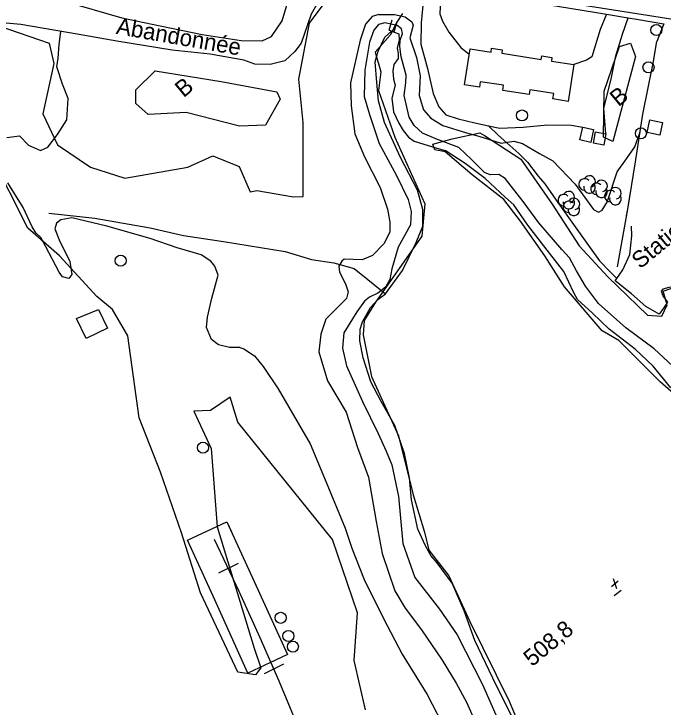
# Model space of a CAD drawing. Extents: x 347059 to 352153, y 6073752 to 6078601.
# Drawn here: x 348064.6 to 348240.5, y 6074782.4 to 6074970.4 of the extents above; entities that cross this region are included whole.
import ezdxf

# ---------------------------------------------------------------- set-up
doc = ezdxf.new("R2010")
doc.units = 0
for name, color, linetype in [('Level 1', 7, 'Continuous'), ('Level 2', 7, 'Continuous'), ('Level 21', 7, 'Continuous'), ('Level 22', 7, 'Continuous'), ('Level 23', 7, 'Continuous'), ('Level 26', 7, 'Continuous'), ('Level 3', 7, 'Continuous'), ('Level 31', 7, 'Continuous'), ('Level 36', 7, 'Continuous'), ('Level 37', 7, 'Continuous'), ('Level 4', 7, 'Continuous'), ('Level 44', 7, 'Continuous'), ('Level 52', 7, 'Continuous')]:
    doc.layers.add(name, color=color, linetype=linetype)

msp = doc.modelspace()

# ---------------------------------------------------------------- linework, layer by layer
at = {"layer": 'Level 1'}
for points in [[(348163.42, 6074967.47), (348162.14, 6074965.98), (348160.93, 6074962.68), (348159.73, 6074955.11), (348159.51, 6074947.96), (348160.99, 6074943.05), (348163.61, 6074935.22), (348168.26, 6074926.56), (348171.41, 6074919.99), (348172.24, 6074916.8), (348172.09, 6074913.19), (348168.69, 6074907.11), (348166.98, 6074901.24), (348166.46, 6074898.38), (348165.27, 6074896.31), (348163.25, 6074894.6), (348160.95, 6074893.56), (348159.6, 6074892.45), (348157.48, 6074889.59), (348154.04, 6074883.86), (348153.63, 6074879.77), (348154.76, 6074874.96), (348159.04, 6074865.31), (348163.33, 6074856.6), (348165.48, 6074851.85), (348167.05, 6074848.09), (348168.81, 6074839.53), (348169.95, 6074826.81), (348173.25, 6074817.53), (348179.94, 6074808.98), (348184.73, 6074802.04), (348191.6, 6074788.54), (348196.86, 6074776.63)], [(348185.17, 6074934.16), (348178.92, 6074936.51), (348175.35, 6074938.05), (348173.06, 6074940.13), (348171.72, 6074942.34), (348170.32, 6074948.26), (348170.81, 6074951.62), (348170.91, 6074953.71), (348169.51, 6074958.68), (348169.16, 6074961.47), (348169.3, 6074963.19), (348169.88, 6074965.02), (348169.62, 6074966.28), (348168.47, 6074967.17), (348165.13, 6074967.97), (348163.42, 6074967.47)], [(348244.42, 6074873.66), (348238.1, 6074879.56), (348230.39, 6074885.22), (348222.97, 6074891.8), (348219.51, 6074896.51), (348217.03, 6074900.71), (348215.15, 6074904.2), (348213.09, 6074906.48), (348206.87, 6074913.68), (348202.64, 6074919.47), (348197.73, 6074925.76), (348196.01, 6074926.85), (348193.61, 6074926.7), (348192.14, 6074927.33), (348188.59, 6074930.9), (348185.17, 6074934.16)]]:
    msp.add_lwpolyline(points, dxfattribs=at)
at = {"layer": 'Level 2'}
for points in [[(348163.46, 6074970.18), (348161.67, 6074969.61), (348159.84, 6074967.53), (348158.4, 6074963.24), (348155.79, 6074951.68), (348156.01, 6074945.44), (348156.97, 6074937.83), (348159.57, 6074931.61), (348163.81, 6074923.29), (348165.86, 6074917.39), (348166.44, 6074913.87), (348166.43, 6074911.2), (348164.87, 6074908), (348161.79, 6074904.86), (348158.95, 6074903.66), (348154.12, 6074903.86), (348153.5, 6074903.33), (348152.6, 6074901.93), (348152.82, 6074900.35), (348154.44, 6074897.17), (348155.2, 6074895.01), (348154.76, 6074893.17), (348149.09, 6074887.57), (348147.75, 6074883.49), (348147.21, 6074878.76), (348149.61, 6074870.88), (348154.63, 6074862.41), (348157.68, 6074852.81), (348160.71, 6074844.8), (348162.76, 6074832.75), (348164.37, 6074824.06), (348167.81, 6074813.99), (348170.61, 6074809.26), (348175.05, 6074803.38), (348180.67, 6074795.15), (348184.43, 6074788.96), (348187.2, 6074783.8), (348190.01, 6074777.47)], [(348163.46, 6074970.18), (348167.72, 6074970.17), (348167.72, 6074970.17), (348170.65, 6074969.54), (348172.46, 6074968.18), (348172.78, 6074967.25), (348171.9, 6074963.89), (348173.67, 6074958.53), (348174.65, 6074953.56), (348174.42, 6074948.26), (348175.62, 6074944.38), (348177.59, 6074942.11), (348180.8, 6074940.06), (348187.27, 6074938.08), (348190.59, 6074937.17), (348196.6, 6074935.27), (348200.1, 6074935.86), (348202.38, 6074935.2), (348207.02, 6074932.53), (348210.61, 6074930.56), (348216.72, 6074924.23), (348221.66, 6074917.31), (348223, 6074916.62), (348224.03, 6074917.18), (348225.41, 6074919.51), (348225.53, 6074919.85), (348228.11, 6074927.51), (348230.56, 6074931.06), (348232.85, 6074934.33), (348234.17, 6074938.12), (348234.47, 6074939.53)], [(348062.66, 6074936.8), (348066.06, 6074937.31), (348068.52, 6074934.72), (348071.75, 6074933.36), (348073.75, 6074934.21), (348076.4, 6074937.69), (348078.89, 6074941.64), (348079.29, 6074947.45), (348077.76, 6074951.27), (348076.19, 6074956.03), (348076.6, 6074958.33), (348076.86, 6074962.06), (348077.31, 6074965.57)], [(348125.81, 6074879.9), (348123, 6074879.92), (348120.02, 6074880.61), (348118.11, 6074882.08), (348116.8, 6074885.37), (348117.02, 6074888.1), (348118.24, 6074893.27), (348119.91, 6074899.49), (348119.03, 6074901.95), (348117.91, 6074903.28), (348115.37, 6074905.01), (348108.81, 6074906.95), (348101.5, 6074909.46), (348089.77, 6074912.78), (348080.27, 6074915.04), (348077.26, 6074914.5), (348076.11, 6074913.66), (348075.69, 6074912.11), (348076.89, 6074909.11), (348079.73, 6074903.23), (348080.31, 6074899.71), (348079.45, 6074898.58), (348077.79, 6074899.05), (348076.82, 6074900.37), (348073.13, 6074907.41), (348071.87, 6074909.69), (348070.53, 6074910.96), (348069.51, 6074912.64), (348067.05, 6074917.91), (348062.9, 6074924.56)], [(348125.81, 6074879.9), (348126.87, 6074879.59), (348129.82, 6074877.68), (348132.12, 6074874.8), (348136.24, 6074868.67), (348144.84, 6074853.76), (348148.78, 6074844.53), (348154.39, 6074830.96), (348156.19, 6074825.53), (348159.53, 6074817), (348164.74, 6074806.42), (348169.8, 6074796.81), (348176.56, 6074785.81), (348181.94, 6074775.52)]]:
    msp.add_lwpolyline(points, dxfattribs=at)
at = {"layer": 'Level 21'}
for points in [[(348065.51, 6074996.56), (348062.4, 6074994.29), (348058.96, 6074992.02), (348056.29, 6074988.75), (348056.57, 6074987.33), (348058.34, 6074983.86), (348061.99, 6074978.95), (348067.82, 6074975.65), (348078.25, 6074973.84), (348093.87, 6074969.24), (348104.2, 6074967.13), (348115.61, 6074964.79), (348126.15, 6074963.14), (348131.87, 6074963.03), (348134.4, 6074964.24), (348137.24, 6074968.48), (348138.78, 6074973.66), (348139.05, 6074979.74), (348137.97, 6074982.38), (348135.2, 6074985.62)], [(348259.11, 6074966.26), (348237.97, 6074969.61), (348212.72, 6074973.65), (348196.55, 6074976.17), (348181.33, 6074978.65), (348158.23, 6074982.37), (348156.76, 6074982.56), (348142.64, 6074984.39), (348135.2, 6074985.62), (348127.91, 6074986.83), (348107.73, 6074989.67), (348100.24, 6074990.92)], [(348156.76, 6074982.56), (348153.94, 6074980.9), (348153.37, 6074980.39), (348151.22, 6074978.49), (348147.69, 6074974.79), (348145.1, 6074970.24), (348142.47, 6074962.41), (348140.74, 6074960.15), (348138.02, 6074957.65), (348134.07, 6074956.62), (348129.86, 6074956.71), (348126.89, 6074957.8), (348117.79, 6074959.44), (348107.49, 6074960.53), (348092.45, 6074962.99), (348081.69, 6074964.82), (348066.46, 6074967.43), (348059.44, 6074968.1)]]:
    msp.add_lwpolyline(points, dxfattribs=at)
at = {"layer": 'Level 22'}
for points in [[(348153.37, 6074980.39), (348153.86, 6074979.53), (348156.46, 6074980.65), (348158.62, 6074980.58), (348174.17, 6074978.07), (348175.28, 6074977.86), (348181.46, 6074976.72), (348189.3, 6074975.97), (348197.83, 6074974.67), (348211.93, 6074972.45), (348222.47, 6074970.72), (348225.19, 6074970.27), (348231.06, 6074969.3), (348233.29, 6074968.92), (348240.75, 6074967.63)], [(348193.17, 6074940.03), (348195.85, 6074937.46), (348198.2, 6074935.36), (348201.39, 6074932.53), (348203.75, 6074930.15), (348206.69, 6074926.36), (348208.43, 6074924.27), (348211.55, 6074919.81), (348216.68, 6074912.58), (348220.8, 6074906.92), (348223.27, 6074903.41), (348226.2, 6074900.44), (348228, 6074898.65)]]:
    msp.add_lwpolyline(points, dxfattribs=at)
at = {"layer": 'Level 23'}
for points in [[(348158.35, 6074548.56), (348157.46, 6074559.44), (348156.88, 6074571.55), (348156.32, 6074585.18), (348155.82, 6074600.8), (348155.31, 6074611.31), (348155.18, 6074618.48), (348154.64, 6074636.39), (348154.16, 6074650.82), (348153.7, 6074665.5), (348153.06, 6074680.55), (348153.11, 6074694.61), (348152.73, 6074712.35), (348151.63, 6074730.39), (348149.71, 6074745.73), (348147.71, 6074756.05), (348145.02, 6074767.9), (348141.37, 6074777.68), (348136.47, 6074789.48), (348131.28, 6074801.2), (348125.63, 6074813.73), (348118.99, 6074827.9)], [(348125.33, 6074821.34), (348120.04, 6074818.7)], [(348137.68, 6074794.06), (348132.38, 6074791.42)]]:
    msp.add_lwpolyline(points, dxfattribs=at)
at = {"layer": 'Level 26'}
for p, q in [((348166.25, 6074965.95), (348167.09, 6074968.71)), ((348167.65, 6074965.53), (348168.47, 6074968.29)), ((348166.25, 6074965.95), (348167.65, 6074965.53))]:
    msp.add_line(p, q, dxfattribs=at)
at = {"layer": 'Level 3'}
for p, q in [((348227.02, 6074817.29), (348227.85, 6074814.54)), ((348226.56, 6074815.16), (348228.37, 6074816.65)), ((348227.28, 6074812.64), (348229.13, 6074814.17))]:
    msp.add_line(p, q, dxfattribs=at)
at = {"layer": 'Level 31'}
for points in [[(348216.34, 6074956.61), (348214.82, 6074946.64), (348210.68, 6074947.28), (348210.91, 6074948.79), (348204.39, 6074949.78), (348204.2, 6074948.53), (348197.1, 6074949.62), (348197.31, 6074950.99), (348190.97, 6074951.96), (348190.75, 6074950.48), (348186.7, 6074951.1), (348188.19, 6074960.88), (348193.89, 6074960.01), (348194.05, 6074961.02), (348196.93, 6074960.58), (348196.79, 6074959.67), (348207.51, 6074958.03), (348207.64, 6074958.94), (348210.4, 6074958.52), (348210.25, 6074957.54), (348216.34, 6074956.61)], [(348236.96, 6074941.67), (348240.4, 6074940.87), (348239.6, 6074937.43), (348236.16, 6074938.23), (348236.96, 6074941.67)], [(348221.7, 6074938.97), (348220.9, 6074935.53), (348217.92, 6074936.22), (348218.73, 6074939.67), (348221.7, 6074938.97)], [(348224.96, 6074937.86), (348224.43, 6074934.8), (348221.64, 6074935.28), (348222.17, 6074938.34), (348224.96, 6074937.86)], [(348087.5, 6074890.23), (348089.97, 6074885.11), (348084.21, 6074882.33), (348081.58, 6074887.78), (348087.5, 6074890.23)]]:
    msp.add_lwpolyline(points, dxfattribs=at)
at = {"layer": 'Level 36'}
for centre in [(348238.67, 6074965.97), (348236.56, 6074955.88), (348202.29, 6074942.82), (348234.5, 6074937.97), (348093.52, 6074903.43), (348115.82, 6074852.77), (348136.89, 6074806.63), (348138.98, 6074801.71), (348140.19, 6074798.82)]:
    msp.add_circle(centre, 1.5, dxfattribs=at)
at = {"layer": 'Level 37'}
for points in [[(348228.16, 6074901.76), (348230.94, 6074917.44), (348233, 6074930.2), (348235.04, 6074943.16), (348237.82, 6074957.03), (348238.81, 6074962.88)], [(348237.02, 6074953.02), (348237.82, 6074957.03), (348238.81, 6074962.88)], [(348234.12, 6074937.29), (348235.04, 6074943.16), (348235.05, 6074943.21)], [(348230.61, 6074915.57), (348230.94, 6074917.44), (348231.59, 6074921.49)], [(348128, 6074791.66), (348118.62, 6074812.51), (348111.59, 6074827.68), (348122.25, 6074832.67), (348129.72, 6074816.44), (348138.7, 6074796.69), (348128, 6074791.66)], [(348119.55, 6074831.41), (348122.25, 6074832.67), (348123.51, 6074829.93)], [(348127.69, 6074820.85), (348129.72, 6074816.44), (348130.2, 6074815.39)], [(348138.48, 6074797.19), (348138.7, 6074796.69), (348133.77, 6074794.37)]]:
    msp.add_lwpolyline(points, dxfattribs=at)
at = {"layer": 'Level 4'}
for points in [[(348199.92, 6074779.27), (348195.38, 6074788.15), (348189.52, 6074800.51), (348186.63, 6074808.49), (348183.33, 6074816.06), (348179.31, 6074821.52), (348177.6, 6074823.56), (348176.15, 6074826.12), (348174.01, 6074830.67), (348172.32, 6074838.66), (348171.75, 6074844.59), (348170.41, 6074851.16), (348167.78, 6074858.75), (348164.09, 6074865.25), (348161.29, 6074870.59), (348159.21, 6074877.07), (348158.36, 6074881.7), (348158.4, 6074884.9), (348159.08, 6074886.89), (348161.2, 6074890.77), (348163.24, 6074892.93), (348165.31, 6074894.42), (348169.88, 6074900.79), (348173.61, 6074908.42), (348175.45, 6074912.81), (348175.4, 6074917.29), (348173.99, 6074922.52), (348169.37, 6074931.4), (348164.98, 6074940.92), (348163.41, 6074946.77), (348162.96, 6074951.74), (348162.52, 6074957.33), (348163.32, 6074960.25), (348165.15, 6074964.03), (348166.95, 6074965.71), (348168.86, 6074964.96), (348169.03, 6074963.35), (348168.45, 6074961.06), (348168.69, 6074959.6), (348168.74, 6074958.29), (348167.51, 6074956.59), (348167.24, 6074954.93), (348167.48, 6074952.65), (348167.95, 6074951), (348167.05, 6074947.47), (348167.46, 6074943.81), (348168.9, 6074940.73), (348170.04, 6074938.73), (348171.48, 6074936.92), (348173.06, 6074935.83), (348179.18, 6074933.92), (348181.47, 6074933.34)], [(348242.62, 6074868.98), (348237.86, 6074874.88), (348232.97, 6074879.47), (348225.94, 6074884.91), (348221.36, 6074889.23), (348217.34, 6074892.96), (348216.31, 6074894.74), (348213.59, 6074900.53), (348209.72, 6074905.44), (348203.84, 6074913.12), (348200.03, 6074918.6), (348197.75, 6074920.7), (348192.29, 6074925.71), (348186.9, 6074929.81), (348181.47, 6074933.34), (348181.47, 6074933.34)], [(348074.09, 6074916.37), (348086.49, 6074915.01), (348101.47, 6074912.34), (348110.54, 6074910.3), (348121.37, 6074908.66), (348138.09, 6074905.92), (348145.27, 6074903.8), (348151.33, 6074902.84), (348156.78, 6074901.36), (348160.52, 6074898.32), (348165.31, 6074894.42)]]:
    msp.add_lwpolyline(points, dxfattribs=at)
at = {"layer": 'Level 44'}
for points in [[(348060.41, 6074967.13), (348074.13, 6074962.37), (348075.42, 6074956.86), (348072.39, 6074943.23), (348076.37, 6074934.86), (348085.31, 6074928.82), (348094.69, 6074925.85), (348111.74, 6074928.8), (348118.48, 6074931.87), (348125.59, 6074928.99), (348128.57, 6074922.12), (348130.4, 6074922.45), (348140.39, 6074920.73), (348143.02, 6074920.82), (348142.96, 6074940.87), (348141.83, 6074952.68), (348144.68, 6074967.81), (348151.59, 6074977.17)], [(348169.93, 6074970.44), (348168.4, 6074968.14), (348166.55, 6074964.56), (348162.47, 6074959.97), (348164.04, 6074954.66), (348163.42, 6074949.62), (348167.85, 6074936.91), (348175.98, 6074918.85), (348175.18, 6074910.06), (348162.55, 6074892.16), (348159.55, 6074887.26), (348159.2, 6074883.35), (348161.54, 6074872.06), (348168.78, 6074855.97), (348172.82, 6074839.93), (348175.84, 6074829.81), (348177.04, 6074824.94), (348182.49, 6074818.05), (348188.17, 6074805.63), (348198.78, 6074784.07), (348206.07, 6074766.83)], [(348233.01, 6074958.83), (348226.89, 6074935.72), (348224.37, 6074936.93), (348224.52, 6074949.37), (348228.66, 6074961.52), (348231.69, 6074962.39), (348233.01, 6074958.83)], [(348125.74, 6074939.9), (348111.26, 6074943.58), (348101, 6074943.12), (348097.66, 6074946.04), (348097.59, 6074949.72), (348102.89, 6074954.89), (348120.72, 6074952.05), (348135.85, 6074949.21), (348136.73, 6074947.25), (348132.73, 6074940.16), (348125.74, 6074939.9)], [(348247.79, 6074863.59), (348239.71, 6074870.56), (348228.49, 6074881.85), (348224.04, 6074884.47), (348213.79, 6074896.4), (348208.47, 6074904.77), (348201.84, 6074914.15), (348197.37, 6074920.06), (348188.77, 6074926.75), (348181.45, 6074932.99), (348178.62, 6074933.49), (348178.1, 6074935.02), (348183.33, 6074936.52), (348190.86, 6074938.13), (348192.1, 6074937.37), (348201.94, 6074930.99), (348210.5, 6074918.74), (348217.76, 6074907.51), (348225.53, 6074899.1), (348236.32, 6074888.69), (348240.15, 6074888.43), (348241.66, 6074891.49), (348240.52, 6074895.2), (348243.91, 6074896.37)], [(348076.9, 6074904.74), (348068.35, 6074912.29), (348058.22, 6074932.17)], [(348159.9, 6074781.66), (348156.79, 6074795.1), (348157.72, 6074808.01), (348150.94, 6074827.83), (348125.3, 6074859.66), (348123.22, 6074866.46), (348117.82, 6074862.86), (348113.38, 6074862.61), (348118.02, 6074852.55), (348119.69, 6074831.31), (348129.7, 6074798.44), (348131.5, 6074793.05), (348130.1, 6074791.13), (348125.26, 6074791.9), (348115.11, 6074813.42), (348109.97, 6074829.66), (348104.35, 6074846.11), (348098.5, 6074860.86), (348095.44, 6074883.04), (348091.27, 6074890.2), (348087.1, 6074893.76), (348076.9, 6074904.74)]]:
    msp.add_lwpolyline(points, dxfattribs=at)
for centre, start, end in [((348220.59, 6074924.9), 282.2692, 149.7263), ((348219.24, 6074924.12), 44.1154, 269.804), ((348222.49, 6074922.92), 44.1154, 269.804), ((348223.84, 6074923.7), 282.2692, 149.7263), ((348220.59, 6074923.33), 166.9369, 29.6212), ((348223.84, 6074922.13), 166.9369, 29.6212), ((348226.25, 6074920.95), 44.1154, 269.804), ((348227.6, 6074921.73), 282.2692, 149.7263), ((348213.61, 6074919.88), 44.1154, 269.804), ((348214.96, 6074920.66), 282.2692, 149.7263), ((348227.6, 6074920.16), 166.9369, 29.6212), ((348214.96, 6074919.09), 166.9369, 29.6212), ((348215, 6074918.04), 44.1154, 269.804), ((348216.35, 6074918.82), 282.2692, 149.7263), ((348216.35, 6074917.25), 166.9369, 29.6212)]:
    msp.add_arc(centre, 1.57, start, end, dxfattribs=at)
at = {"layer": 'Level 52'}
for points in [[(348175.28, 6074977.86), (348175.59, 6074974.65), (348174.94, 6074967.95), (348174.82, 6074962.14), (348176.68, 6074955.59), (348178.2, 6074948.81), (348179.71, 6074945.19), (348181.68, 6074943.01), (348184.99, 6074941.93), (348189.52, 6074940.83), (348193.17, 6074940.03), (348196.31, 6074939.35), (348202.64, 6074939.6), (348209.18, 6074940.24), (348215.65, 6074940.15), (348218.73, 6074939.67)], [(348181.46, 6074976.72), (348180.2, 6074974.24), (348180.05, 6074970.37), (348180.77, 6074968.42), (348182.42, 6074965.36), (348185.69, 6074961.26), (348187.97, 6074959.44)], [(348225.19, 6074970.27), (348223.51, 6074966.08), (348221.2, 6074958.67), (348219.73, 6074957.8), (348216.34, 6074956.61)], [(348224.96, 6074937.86), (348224.48, 6074944.82), (348226.43, 6074952.67), (348227.74, 6074958.94), (348229.5, 6074964.85), (348231.06, 6074969.3)], [(348240.75, 6074967.63), (348238.81, 6074962.88)], [(348283.67, 6074896.46), (348280.51, 6074897.63), (348271.32, 6074898.09), (348262.87, 6074897.58), (348256.15, 6074897.17), (348246.92, 6074896.32), (348242.11, 6074896.14), (348240.43, 6074895.72), (348239.97, 6074895.19), (348240.5, 6074893.74), (348241.75, 6074892.16), (348240.65, 6074890.59), (348239.48, 6074888.92), (348235.82, 6074891.05), (348231.99, 6074894.47), (348227.55, 6074897.99), (348228, 6074898.65), (348229.58, 6074900.97), (348231.48, 6074905.1), (348232.03, 6074910.21), (348231.97, 6074912.8)]]:
    msp.add_lwpolyline(points, dxfattribs=at)

# ---------------------------------------------------------------- texts
at = {"layer": 'Level 21'}
msp.add_text('Abandonnée', height=4.5, rotation=350.0208, dxfattribs=at).set_placement((348092.09, 6074964.96))
at = {"layer": 'Level 3'}
msp.add_text('  508,8', height=4.5, rotation=39.57, dxfattribs=at).set_placement((348202.44, 6074791.1))
at = {"layer": 'Level 44'}
for p in [(348110.56, 6074947.48), (348228.43, 6074945.03)]:
    msp.add_text('B', height=4.5, rotation=39.568, dxfattribs=at).set_placement(p)
at = {"layer": 'Level 52'}
msp.add_text('Stationnement', height=4.5, rotation=39.568, dxfattribs=at).set_placement((348234.31, 6074901.04))

doc.saveas('drawing.dxf')
